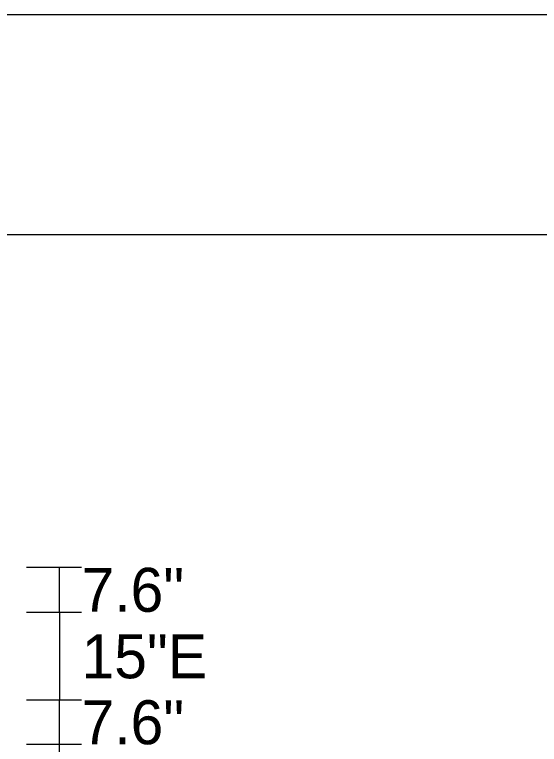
# Model space of a CAD drawing. Extents: x 1806251 to 1809821, y 414895 to 422886.
# Drawn here: x 1809678.442 to 1809679.337, y 415322.981 to 415324.226 of the extents above; entities that cross this region are included whole.
import ezdxf

# ---------------------------------------------------------------- set-up
doc = ezdxf.new("R2010")
doc.units = 0
doc.layers.add('GSDIMS', color=7, linetype='Continuous')
doc.layers.add('GSSHT', color=7, linetype='Continuous')

msp = doc.modelspace()

# ---------------------------------------------------------------- linework, layer by layer
at = {"layer": 'GSDIMS'}
for p, q in [((1809678.4622, 415323.283), (1809678.556, 415323.283)), ((1809678.5185, 415323.2066), (1809678.5185, 415323.283)), ((1809678.4622, 415323.2066), (1809678.556, 415323.2066)), ((1809678.4622, 415323.2066), (1809678.556, 415323.2066)), ((1809678.5185, 415323.2066), (1809678.5185, 415323.0566)), ((1809678.4622, 415323.0566), (1809678.556, 415323.0566)), ((1809678.4622, 415323.0566), (1809678.556, 415323.0566)), ((1809678.5185, 415322.981), (1809678.5185, 415323.0566)), ((1809678.4622, 415322.981), (1809678.556, 415322.981)), ((1809678.4622, 415322.981), (1809678.556, 415322.981)), ((1809678.5185, 415322.851), (1809678.5185, 415322.981))]:
    msp.add_line(p, q, dxfattribs=at)
at = {"layer": 'GSSHT'}
msp.add_line((1809672.1349, 415324.2262), (1809684.8891, 415324.2262), dxfattribs=at)
msp.add_lwpolyline([(1809672.634, 415323.8512), (1809684.6381, 415323.8512), (1809684.6381, 415316.3475), (1809672.634, 415316.3475)], close=True, dxfattribs=at)

# ---------------------------------------------------------------- texts
at = {"layer": 'GSDIMS'}
for s, p in [('7.6"', (1809678.556, 415323.2071)), ('15"E', (1809678.556, 415323.0936)), ('7.6"', (1809678.556, 415322.9811))]:
    msp.add_text(s, height=0.075, dxfattribs=at).set_placement(p)

doc.saveas('drawing.dxf')
